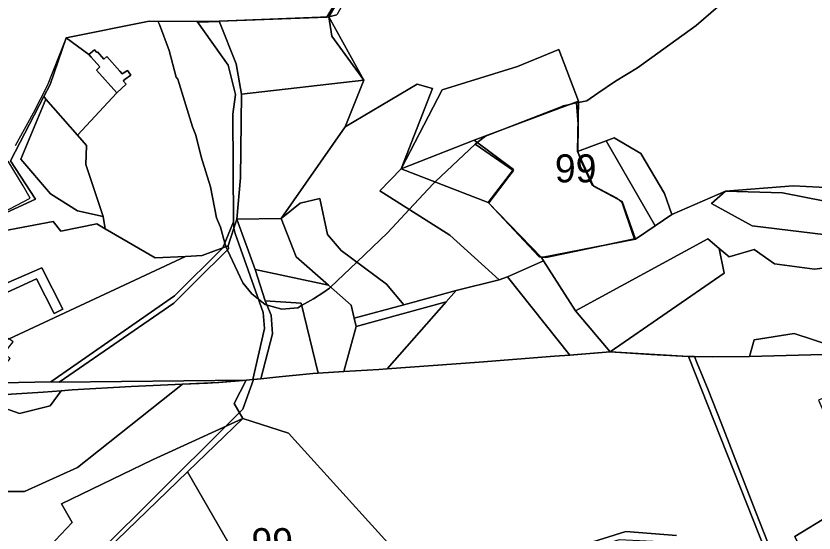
# Model space of a CAD drawing. Extents: x -477304 to -465429, y -1159113 to -1149210.
# Drawn here: x -472365.6 to -471937.5, y -1155391 to -1155113.8 of the extents above; entities that cross this region are included whole.
import ezdxf

# ---------------------------------------------------------------- set-up
doc = ezdxf.new("R2010")
doc.units = 0
for name, color, linetype in [('BPEJ_s', 7, 'Continuous'), ('orna_s', 7, 'Continuous'), ('ostatni_s', 7, 'Continuous'), ('PUPFL_s', 7, 'Continuous'), ('trav_porost_s', 7, 'Continuous')]:
    doc.layers.add(name, color=color, linetype=linetype)

msp = doc.modelspace()

# ---------------------------------------------------------------- linework, layer by layer
at = {"layer": 'BPEJ_s'}
for points in [[(-472365.73, -1155183.29), (-472356.16, -1155165.75), (-472348.59, -1155151.11), (-472339.26, -1155127.13), (-472339.15, -1155127.11), (-472338.62, -1155125.57), (-472294.19, -1155116.54), (-472289.45, -1155116.57), (-472268.42, -1155116.69), (-472268.08, -1155117.16), (-472256.52, -1155116.78), (-472256.61, -1155116.55), (-472198.79, -1155114.39), (-472190.17, -1155100.02)], [(-471984.92, -1155105.33), (-472000.64, -1155118.93), (-472032.09, -1155141.66), (-472043.99, -1155148.67), (-472053.36, -1155155.19), (-472059.28, -1155159.3), (-472063.8, -1155160.13), (-472064.95, -1155160.34), (-472066.01, -1155160.59), (-472068.43, -1155161.18), (-472072.03, -1155162.06), (-472073.04, -1155162.45), (-472105.83, -1155175.16), (-472113.68, -1155178.21), (-472118.11, -1155181.63), (-472119.18, -1155182.45), (-472140.72, -1155202.76), (-472141.73, -1155203.71), (-472154.61, -1155217.48), (-472166.16, -1155229.84), (-472182.75, -1155245.76), (-472196.76, -1155259.19), (-472197.4, -1155259.8), (-472200.46, -1155261.87), (-472205.89, -1155265.54), (-472212.34, -1155269.08), (-472214.39, -1155270.21), (-472222.89, -1155271.06), (-472230.06, -1155269.02), (-472230.92, -1155268.77), (-472231.82, -1155268.51), (-472235.52, -1155265.58), (-472239.04, -1155262.78), (-472243.93, -1155256.83), (-472252.13, -1155239.27), (-472252.94, -1155237.55), (-472253.07, -1155237.28), (-472253.52, -1155235.61), (-472255.83, -1155227.08), (-472257.95, -1155221.98), (-472261.14, -1155205.41), (-472266.24, -1155189.26), (-472269, -1155177.78), (-472270.91, -1155173.32), (-472278.77, -1155147.61), (-472279.62, -1155146.55), (-472283.45, -1155132.31), (-472288.63, -1155118.39), (-472289.45, -1155116.57), (-472268.42, -1155116.69), (-472268.08, -1155117.16), (-472256.52, -1155116.78), (-472256.61, -1155116.55), (-472198.79, -1155114.39), (-472190.17, -1155100.02)], [(-472365.73, -1155183.29), (-472356.16, -1155165.75), (-472348.59, -1155151.11), (-472339.26, -1155127.13), (-472339.15, -1155127.11), (-472338.62, -1155125.57), (-472294.19, -1155116.54), (-472289.45, -1155116.57), (-472288.63, -1155118.39), (-472283.45, -1155132.31), (-472279.62, -1155146.55), (-472278.77, -1155147.61), (-472270.91, -1155173.32), (-472269, -1155177.78), (-472266.24, -1155189.26), (-472261.14, -1155205.41), (-472257.95, -1155221.98), (-472255.83, -1155227.08), (-472253.52, -1155235.61), (-472253.07, -1155237.28), (-472252.94, -1155237.55), (-472252.13, -1155239.27), (-472243.93, -1155256.83), (-472239.04, -1155262.78), (-472235.52, -1155265.58), (-472231.82, -1155268.51), (-472230.92, -1155268.77), (-472230.06, -1155269.02), (-472222.89, -1155271.06), (-472214.39, -1155270.21), (-472212.34, -1155269.08), (-472205.89, -1155265.54), (-472200.46, -1155261.87), (-472197.4, -1155259.8), (-472196.76, -1155259.19), (-472182.75, -1155245.76), (-472166.16, -1155229.84), (-472154.61, -1155217.48), (-472141.73, -1155203.71), (-472140.72, -1155202.76), (-472119.18, -1155182.45), (-472106.03, -1155191.6), (-472098.98, -1155196.5), (-472098.84, -1155196.6), (-472098.71, -1155196.68), (-472101.14, -1155199.88), (-472103.24, -1155202.64), (-472111.94, -1155214.06), (-472111.98, -1155214.12), (-472084.99, -1155243.02), (-472083.88, -1155243.08), (-472082.49, -1155243.16), (-472081.38, -1155243.23), (-472050.59, -1155236.84), (-472033.81, -1155233.35), (-472034.64, -1155230.9), (-472040.37, -1155213.91), (-472041.93, -1155212.48), (-472042.92, -1155211.57), (-472055.82, -1155204.92), (-472056.52, -1155204.56), (-472062.68, -1155190.96), (-472063.6, -1155188.08), (-472064.12, -1155186.44), (-472064.17, -1155186.28), (-472063.96, -1155172.68), (-472064.03, -1155171.78), (-472064.95, -1155160.34), (-472063.8, -1155160.13), (-472059.28, -1155159.3), (-472053.36, -1155155.19), (-472043.99, -1155148.67), (-472032.09, -1155141.66), (-472000.64, -1155118.93), (-471984.92, -1155105.33)], [(-472371.92, -1155218.86), (-472365.5, -1155215.44), (-472358.01, -1155211.45), (-472361.71, -1155204.86), (-472369.75, -1155191.66)], [(-472371.92, -1155218.86), (-472365.5, -1155215.44), (-472358.01, -1155211.45), (-472361.71, -1155204.86), (-472369.75, -1155191.66)], [(-472392.45, -1155472.28), (-472253.39, -1155334.01), (-472245.71, -1155326.38), (-472243.93, -1155324.61), (-472238.2, -1155308.7), (-472234.23, -1155308.29), (-472226.18, -1155307.46), (-472206.39, -1155305.48), (-472203.48, -1155305.23), (-472189.74, -1155304.42), (-472170.84, -1155303.3), (-472166.4, -1155302.97), (-472117.01, -1155299.35), (-472076.73, -1155296.25), (-472068.38, -1155295.6), (-472066.55, -1155295.46), (-472046.8, -1155293.92), (-472024.95, -1155295.21), (-472004.87, -1155296.39), (-472001.67, -1155296.43), (-472000.37, -1155299.55), (-471994.26, -1155314.2), (-471987.36, -1155331.94), (-471980.91, -1155348.54), (-471968.66, -1155379.86), (-471949.64, -1155428.51)], [(-471949.64, -1155428.51), (-471968.66, -1155379.86), (-471980.91, -1155348.54), (-471987.36, -1155331.94), (-471994.26, -1155314.2), (-472000.37, -1155299.55), (-472001.67, -1155296.43), (-472004.87, -1155296.39), (-472024.95, -1155295.21), (-472046.8, -1155293.92), (-472066.55, -1155295.46), (-472068.38, -1155295.6), (-472076.73, -1155296.25), (-472117.01, -1155299.35), (-472166.4, -1155302.97), (-472170.84, -1155303.3), (-472189.74, -1155304.42), (-472203.48, -1155305.23), (-472206.39, -1155305.48), (-472226.18, -1155307.46), (-472234.23, -1155308.29), (-472238.2, -1155308.7), (-472238.49, -1155308.73), (-472242.09, -1155309.1), (-472243.72, -1155309.23), (-472256.82, -1155310.31), (-472257.35, -1155310.35), (-472262.91, -1155310.61), (-472276.31, -1155311.24), (-472303.68, -1155312.52), (-472335.42, -1155314.3), (-472341.3, -1155314.74), (-472350.98, -1155315.48), (-472368.09, -1155316.62)], [(-472368.09, -1155316.62), (-472350.98, -1155315.48), (-472341.3, -1155314.74), (-472335.42, -1155314.3), (-472303.68, -1155312.52), (-472276.31, -1155311.24), (-472262.91, -1155310.61), (-472257.35, -1155310.35), (-472256.82, -1155310.31), (-472243.72, -1155309.23), (-472242.09, -1155309.1), (-472238.49, -1155308.73), (-472238.2, -1155308.7), (-472243.93, -1155324.61), (-472245.71, -1155326.38), (-472253.39, -1155334.01), (-472392.45, -1155472.28)], [(-472011.26, -1155392.39), (-472038.46, -1155390.26), (-472080.11, -1155403.22)], [(-472080.11, -1155403.22), (-472038.46, -1155390.26), (-472011.26, -1155392.39)]]:
    msp.add_lwpolyline(points, dxfattribs=at)
msp.add_lwpolyline([(-472119.18, -1155182.45), (-472118.11, -1155181.63), (-472113.68, -1155178.21), (-472105.83, -1155175.16), (-472073.04, -1155162.45), (-472072.03, -1155162.06), (-472068.43, -1155161.18), (-472066.01, -1155160.59), (-472064.95, -1155160.34), (-472064.03, -1155171.78), (-472063.96, -1155172.68), (-472064.17, -1155186.28), (-472064.12, -1155186.44), (-472063.6, -1155188.08), (-472062.68, -1155190.96), (-472056.52, -1155204.56), (-472055.82, -1155204.92), (-472042.92, -1155211.57), (-472041.93, -1155212.48), (-472040.37, -1155213.91), (-472034.64, -1155230.9), (-472033.81, -1155233.35), (-472050.59, -1155236.84), (-472081.38, -1155243.23), (-472082.49, -1155243.16), (-472083.88, -1155243.08), (-472084.99, -1155243.02), (-472111.98, -1155214.12), (-472111.94, -1155214.06), (-472103.24, -1155202.64), (-472101.14, -1155199.88), (-472098.71, -1155196.68), (-472098.84, -1155196.6), (-472098.98, -1155196.5), (-472106.03, -1155191.6)], close=True, dxfattribs=at)
at = {"layer": 'orna_s'}
for points in [[(-472189.05, -1155173.21), (-472223.25, -1155222.37), (-472247.02, -1155222.74), (-472245.09, -1155200.61), (-472244.66, -1155155.81), (-472178.93, -1155148.13)], [(-472247.02, -1155222.74), (-472223.25, -1155222.37), (-472215.29, -1155242.96), (-472197.93, -1155258.17), (-472237.28, -1155249.65)], [(-472228.66, -1155274.24), (-472231.84, -1155266.53), (-472212.65, -1155267.83), (-472203.48, -1155305.23), (-472206.39, -1155305.48), (-472226.18, -1155307.46), (-472234.23, -1155308.29), (-472227.98, -1155284.23)]]:
    msp.add_lwpolyline(points, close=True, dxfattribs=at)
at = {"layer": 'ostatni_s'}
for points in [[(-472193.51, -1155113.25), (-472197.72, -1155114.35), (-472160.42, -1155049.76), (-472156.98, -1155049.47), (-472163.79, -1155060.91)], [(-472245.09, -1155200.61), (-472247.02, -1155222.74), (-472248.63, -1155227.63), (-472248.83, -1155224.14), (-472249.16, -1155166.42), (-472247.76, -1155155.96), (-472251.8, -1155140.16), (-472268.42, -1155116.69), (-472256.61, -1155116.55), (-472247.45, -1155139.46), (-472244.66, -1155155.81)], [(-472316.77, -1155135.6), (-472309.85, -1155143.43), (-472308.58, -1155144.86), (-472305.77, -1155142.95), (-472303.91, -1155145.6), (-472306.94, -1155147.66), (-472308.07, -1155148.66), (-472306.51, -1155150.37), (-472311.54, -1155155.04), (-472322.45, -1155142.79), (-472320.58, -1155141.14), (-472325.15, -1155135.93), (-472326.49, -1155134.47), (-472323.46, -1155131.87), (-472322.21, -1155133.32), (-472321.87, -1155133.03), (-472318.36, -1155137)], [(-472228.66, -1155274.24), (-472227.98, -1155284.23), (-472234.23, -1155308.29), (-472238.49, -1155308.73), (-472232.3, -1155281.27), (-472233, -1155272.69), (-472247.94, -1155230.46), (-472248.63, -1155227.63), (-472247.02, -1155222.74), (-472237.28, -1155249.65), (-472231.84, -1155266.53)], [(-472248.63, -1155227.63), (-472251.74, -1155237.11), (-472254.56, -1155238.15), (-472248.83, -1155224.14)], [(-472254.56, -1155238.15), (-472251.74, -1155237.11), (-472251.5, -1155238.65), (-472269.63, -1155256.45), (-472280.91, -1155267.73), (-472342.34, -1155310.06), (-472346.88, -1155310.03), (-472280.6, -1155263.91)], [(-472381.36, -1155317.97), (-472390.64, -1155318.91), (-472395.44, -1155319.4), (-472393.55, -1155317.81), (-472386.5, -1155312.96), (-472372.77, -1155310.52), (-472346.88, -1155310.03), (-472342.34, -1155310.06), (-472242.09, -1155309.1), (-472257.35, -1155310.35), (-472276.31, -1155311.24), (-472303.68, -1155312.52), (-472335.42, -1155314.3), (-472341.3, -1155314.74), (-472350.98, -1155315.48), (-472368.09, -1155316.62)], [(-472335.47, -1155385.45), (-472359.73, -1155411.12), (-472364.85, -1155418.34), (-472381.29, -1155400.82), (-472374.68, -1155388.53), (-472376.86, -1155368.72), (-472360.96, -1155368.68), (-472332.56, -1155355.82), (-472276.31, -1155311.24), (-472257.35, -1155310.35), (-472242.09, -1155309.1), (-472248.44, -1155321.6), (-472243.84, -1155329.66), (-472292.37, -1155351.79), (-472341.06, -1155375.31)], [(-472341.3, -1155314.74), (-472347.15, -1155322.74), (-472363.65, -1155326.98), (-472375.83, -1155322.55), (-472390.64, -1155318.91), (-472381.36, -1155317.97), (-472368.09, -1155316.62), (-472350.98, -1155315.48)]]:
    msp.add_lwpolyline(points, close=True, dxfattribs=at)
at = {"layer": 'PUPFL_s'}
for points in [[(-472160.42, -1155049.76), (-472197.72, -1155114.35), (-472256.61, -1155116.55), (-472268.42, -1155116.69), (-472294.19, -1155116.54), (-472338.62, -1155125.57), (-472347.16, -1155150.51), (-472350.56, -1155156.92), (-472368.51, -1155191.49), (-472355.14, -1155211.95), (-472391.38, -1155228.55)], [(-471899.79, -1155207.39), (-471948.71, -1155204.94), (-471984.9, -1155207.81), (-472013.75, -1155220.3), (-472017.67, -1155208.91), (-472030.39, -1155187.56), (-472044.73, -1155179.16), (-472048.96, -1155180.75), (-472064.32, -1155186.52), (-472063.79, -1155159.45), (-472074.35, -1155131.83), (-472096.56, -1155140.97), (-472136.87, -1155153.39), (-472159.02, -1155195.7), (-472142.19, -1155152.7), (-472150.33, -1155150.3), (-472189.05, -1155173.21), (-472178.93, -1155148.13), (-472197.72, -1155114.35), (-472193.51, -1155113.25)], [(-472404.16, -1155484.17), (-472273.5, -1155358.25), (-472224.55, -1155443.11)]]:
    msp.add_lwpolyline(points, dxfattribs=at)
for points in [[(-472096.56, -1155140.97), (-472074.35, -1155131.83), (-472063.79, -1155159.45), (-472119.78, -1155180.38), (-472159.02, -1155195.7), (-472136.87, -1155153.39)], [(-472150.33, -1155150.3), (-472142.19, -1155152.7), (-472159.02, -1155195.7), (-472170.3, -1155207.52), (-472132.89, -1155231.27), (-472106.32, -1155255.24), (-472129.42, -1155260.9), (-472157.58, -1155268.59), (-472166.85, -1155257.67), (-472191.05, -1155239.54), (-472198.37, -1155230.96), (-472202.52, -1155211.67), (-472213.07, -1155214.13), (-472223.25, -1155222.37), (-472189.05, -1155173.21)], [(-472063.79, -1155159.45), (-472064.32, -1155186.52), (-472055.75, -1155205.07), (-472040.4, -1155213.3), (-472033.15, -1155233.38), (-472083.59, -1155243.38), (-472112.27, -1155213.72), (-472098.69, -1155196.12), (-472119.78, -1155180.38)], [(-472098.69, -1155196.12), (-472112.27, -1155213.72), (-472159.02, -1155195.7), (-472119.78, -1155180.38)], [(-472022.66, -1155226.31), (-472033.15, -1155233.38), (-472040.4, -1155213.3), (-472055.75, -1155205.07), (-472064.32, -1155186.52), (-472048.96, -1155180.75)], [(-472013.75, -1155220.3), (-472022.66, -1155226.31), (-472048.96, -1155180.75), (-472044.73, -1155179.16), (-472030.39, -1155187.56), (-472017.67, -1155208.91)], [(-472106.32, -1155255.24), (-472132.89, -1155231.27), (-472170.3, -1155207.52), (-472159.02, -1155195.7), (-472112.27, -1155213.72), (-472083.59, -1155243.38), (-472082.58, -1155245.11), (-472101.98, -1155253.68)], [(-471948.71, -1155204.94), (-471899.79, -1155207.39), (-471875.92, -1155213.59), (-471874.78, -1155226.76), (-471925.09, -1155231.82), (-471931.76, -1155213), (-471954.36, -1155208.65), (-471984.9, -1155207.81)], [(-471970.73, -1155226.29), (-471925.09, -1155231.82), (-471919.69, -1155247.39), (-471937.18, -1155249.46), (-471958.74, -1155246.67), (-471969.58, -1155238.95), (-471983.01, -1155242.98), (-471988.41, -1155238.39), (-471994.4, -1155233.3), (-472065.47, -1155271.91), (-472082.58, -1155245.11), (-472083.59, -1155243.38), (-472033.15, -1155233.38), (-472022.66, -1155226.31), (-472013.75, -1155220.3), (-471984.9, -1155207.81), (-471992.53, -1155214.31)], [(-471931.76, -1155213), (-471925.09, -1155231.82), (-471970.73, -1155226.29), (-471992.53, -1155214.31), (-471984.9, -1155207.81), (-471954.36, -1155208.65)], [(-472202.52, -1155211.67), (-472198.37, -1155230.96), (-472191.05, -1155239.54), (-472166.85, -1155257.67), (-472157.58, -1155268.59), (-472184.13, -1155275.85), (-472185.74, -1155268.86), (-472197.93, -1155258.17), (-472215.29, -1155242.96), (-472223.25, -1155222.37), (-472213.07, -1155214.13)], [(-471988.41, -1155238.39), (-471985.67, -1155251.65), (-472046.8, -1155293.92), (-472065.47, -1155271.91), (-471994.4, -1155233.3)], [(-471948.08, -1155284.06), (-471969.59, -1155287.43), (-471972, -1155296.45), (-471991.84, -1155296.54), (-472004.87, -1155296.39), (-472046.8, -1155293.92), (-471985.67, -1155251.65), (-471988.41, -1155238.39), (-471983.01, -1155242.98), (-471969.58, -1155238.95), (-471958.74, -1155246.67), (-471937.18, -1155249.46), (-471919.69, -1155247.39), (-471882.62, -1155267.35), (-471832.22, -1155278.23), (-471899.07, -1155288.95), (-471906.92, -1155285.07), (-471918.13, -1155293.89)], [(-472082.58, -1155245.11), (-472065.47, -1155271.91), (-472046.8, -1155293.92), (-472068.38, -1155295.6), (-472101.98, -1155253.68)], [(-471918.13, -1155293.89), (-471906.92, -1155285.07), (-471899.07, -1155288.95), (-471832.22, -1155278.23), (-471810.29, -1155265.32), (-471775.87, -1155245.2), (-471771.02, -1155245.2), (-471749.89, -1155250.68), (-471774.65, -1155252.75), (-471832.39, -1155285.15), (-471865.96, -1155289.42), (-471876.71, -1155295.3), (-471904.65, -1155294.79), (-471926.2, -1155295.14), (-471972, -1155296.45), (-471969.59, -1155287.43), (-471948.08, -1155284.06)], [(-472106.32, -1155255.24), (-472101.98, -1155253.68), (-472068.38, -1155295.6), (-472076.73, -1155296.25), (-472117.01, -1155299.35), (-472166.4, -1155302.97), (-472134.88, -1155267.11), (-472129.42, -1155260.9)], [(-472183.07, -1155280.34), (-472184.13, -1155275.85), (-472157.58, -1155268.59), (-472129.42, -1155260.9), (-472134.88, -1155267.11)], [(-472166.4, -1155302.97), (-472170.84, -1155303.3), (-472189.74, -1155304.42), (-472183.07, -1155280.34), (-472134.88, -1155267.11)], [(-471978.52, -1155418.44), (-472013.08, -1155396.02), (-472042.04, -1155394.59), (-472119.05, -1155418.1), (-472140.39, -1155424.62), (-472219.36, -1155337.48), (-472243.84, -1155329.66), (-472248.44, -1155321.6), (-472242.09, -1155309.1), (-472238.49, -1155308.73), (-472234.23, -1155308.29), (-472226.18, -1155307.46), (-472206.39, -1155305.48), (-472203.48, -1155305.23), (-472189.74, -1155304.42), (-472170.84, -1155303.3), (-472166.4, -1155302.97), (-472117.01, -1155299.35), (-472076.73, -1155296.25), (-472068.38, -1155295.6), (-472046.8, -1155293.92), (-472004.87, -1155296.39), (-471946.02, -1155444.8), (-471974.85, -1155420.81)], [(-471925.54, -1155341.33), (-471903.53, -1155365.92), (-471910.13, -1155369.93), (-471947.81, -1155392.86), (-471925.41, -1155441.19), (-471898.09, -1155453.56), (-471895.02, -1155457.66), (-471901.94, -1155459.49), (-471932.96, -1155451.3), (-471946.02, -1155444.8), (-472004.87, -1155296.39), (-471991.84, -1155296.54), (-471972, -1155296.45), (-471926.2, -1155295.14), (-471904.65, -1155294.79), (-471876.71, -1155295.3), (-471859.51, -1155320.16), (-471900.43, -1155305.78), (-471929.53, -1155317.48), (-471935.15, -1155319.74)], [(-472374.68, -1155388.53), (-472381.29, -1155400.82), (-472364.85, -1155418.34), (-472359.73, -1155411.12), (-472335.47, -1155385.45), (-472341.06, -1155375.31), (-472292.37, -1155351.79), (-472243.84, -1155329.66), (-472273.5, -1155358.25), (-472404.16, -1155484.17), (-472409.44, -1155476.21), (-472368.61, -1155436.41), (-472368.27, -1155423.05), (-472392.81, -1155401.05)], [(-472243.84, -1155329.66), (-472219.36, -1155337.48), (-472140.39, -1155424.62), (-472118.36, -1155448.93), (-472069.72, -1155517.32), (-472050.58, -1155541.37), (-472062.99, -1155547.77), (-472132.09, -1155488.99), (-472177.93, -1155504.08), (-472224.55, -1155443.11), (-472273.5, -1155358.25)]]:
    msp.add_lwpolyline(points, close=True, dxfattribs=at)
at = {"layer": 'trav_porost_s'}
for points in [[(-472303.91, -1155145.6), (-472305.77, -1155142.95), (-472308.58, -1155144.86), (-472309.85, -1155143.43), (-472316.77, -1155135.6), (-472318.36, -1155137), (-472321.87, -1155133.03), (-472322.21, -1155133.32), (-472323.46, -1155131.87), (-472326.49, -1155134.47), (-472338.62, -1155125.57), (-472294.19, -1155116.54), (-472268.42, -1155116.69), (-472251.8, -1155140.16), (-472247.76, -1155155.96), (-472249.16, -1155166.42), (-472248.83, -1155224.14), (-472254.56, -1155238.15), (-472265.62, -1155242.25), (-472274.57, -1155242.69), (-472290.81, -1155243.49), (-472317.74, -1155227.84), (-472318.75, -1155221.29), (-472328.08, -1155193.45), (-472327.79, -1155183.16), (-472332.59, -1155177.68), (-472311.54, -1155155.04), (-472306.51, -1155150.37), (-472308.07, -1155148.66), (-472306.94, -1155147.66)], [(-472196.18, -1155124.62), (-472178.93, -1155148.13), (-472244.66, -1155155.81), (-472247.45, -1155139.46), (-472256.61, -1155116.55), (-472197.72, -1155114.35)], [(-472197.72, -1155114.35), (-472178.93, -1155148.13), (-472196.18, -1155124.62)], [(-472347.16, -1155150.51), (-472338.62, -1155125.57), (-472326.49, -1155134.47), (-472325.15, -1155135.93), (-472320.58, -1155141.14), (-472322.45, -1155142.79), (-472311.54, -1155155.04), (-472332.59, -1155177.68), (-472349.49, -1155158.35), (-472350.56, -1155156.92)], [(-472355.14, -1155211.95), (-472368.51, -1155191.49), (-472350.56, -1155156.92), (-472349.49, -1155158.35), (-472362.87, -1155190.59), (-472347.05, -1155209.15), (-472332.6, -1155218.32), (-472318.75, -1155221.29), (-472317.74, -1155227.84), (-472322.2, -1155225.25), (-472341.58, -1155229.17), (-472345.68, -1155224.06), (-472389.24, -1155232.18), (-472391.38, -1155228.55)], [(-472332.6, -1155218.32), (-472347.05, -1155209.15), (-472362.87, -1155190.59), (-472349.49, -1155158.35), (-472332.59, -1155177.68), (-472327.79, -1155183.16), (-472328.08, -1155193.45), (-472318.75, -1155221.29)], [(-472317.74, -1155227.84), (-472290.81, -1155243.49), (-472274.57, -1155242.69), (-472369.17, -1155286.85), (-472386.86, -1155281.61), (-472390.9, -1155271.32), (-472354.57, -1155254.72), (-472345.06, -1155273.34), (-472340.42, -1155271.08), (-472351.72, -1155248.77), (-472396.67, -1155268.29), (-472412.25, -1155274.18), (-472421.4, -1155253), (-472421.75, -1155252.29), (-472389.24, -1155232.18), (-472345.68, -1155224.06), (-472341.58, -1155229.17), (-472322.2, -1155225.25)], [(-472251.5, -1155238.65), (-472251.74, -1155237.11), (-472248.63, -1155227.63), (-472247.94, -1155230.46), (-472233, -1155272.69), (-472232.3, -1155281.27), (-472238.49, -1155308.73), (-472242.09, -1155309.1), (-472342.34, -1155310.06), (-472280.91, -1155267.73), (-472269.63, -1155256.45)], [(-472265.62, -1155242.25), (-472254.56, -1155238.15), (-472280.6, -1155263.91), (-472346.88, -1155310.03), (-472372.77, -1155310.52), (-472386.5, -1155312.96), (-472393.55, -1155317.81), (-472395.33, -1155316.52), (-472393.59, -1155313.95), (-472371.82, -1155301.35), (-472368.6, -1155297.44), (-472371.98, -1155294.65), (-472367.15, -1155288.57), (-472369.17, -1155286.85), (-472274.57, -1155242.69)], [(-472374.28, -1155289.64), (-472384.81, -1155289.11), (-472393.36, -1155300.03), (-472399.02, -1155306.42), (-472426.78, -1155306.83), (-472448.55, -1155322.72), (-472447.68, -1155325.72), (-472460.38, -1155327.42), (-472455.95, -1155320.87), (-472430.02, -1155259.87), (-472427.23, -1155259.78), (-472421.4, -1155253), (-472412.25, -1155274.18), (-472396.67, -1155268.29), (-472351.72, -1155248.77), (-472340.42, -1155271.08), (-472345.06, -1155273.34), (-472354.57, -1155254.72), (-472390.9, -1155271.32), (-472386.86, -1155281.61), (-472369.17, -1155286.85)], [(-472203.48, -1155305.23), (-472212.65, -1155267.83), (-472231.84, -1155266.53), (-472237.28, -1155249.65), (-472197.93, -1155258.17), (-472185.74, -1155268.86), (-472184.13, -1155275.85), (-472183.07, -1155280.34), (-472189.74, -1155304.42)], [(-472391.03, -1155352.42), (-472402.11, -1155354.27), (-472409.06, -1155350.21), (-472390.64, -1155318.91), (-472375.83, -1155322.55), (-472363.65, -1155326.98), (-472347.15, -1155322.74), (-472341.3, -1155314.74), (-472335.42, -1155314.3), (-472303.68, -1155312.52), (-472276.31, -1155311.24), (-472332.56, -1155355.82), (-472360.96, -1155368.68), (-472376.86, -1155368.72), (-472379.85, -1155357.18)], [(-471863.45, -1155410.1), (-471906.37, -1155442.49), (-471898.09, -1155453.56), (-471925.41, -1155441.19), (-471947.81, -1155392.86), (-471910.13, -1155369.93), (-471882.73, -1155399.76), (-471877.99, -1155395.6)]]:
    msp.add_lwpolyline(points, close=True, dxfattribs=at)

# ---------------------------------------------------------------- texts
at = {"layer": 'BPEJ_s'}
for p in [(-472076.49, -1155203), (-472239.26, -1155403.39)]:
    msp.add_text('99', height=15, dxfattribs=at).set_placement(p)

doc.saveas('drawing.dxf')
